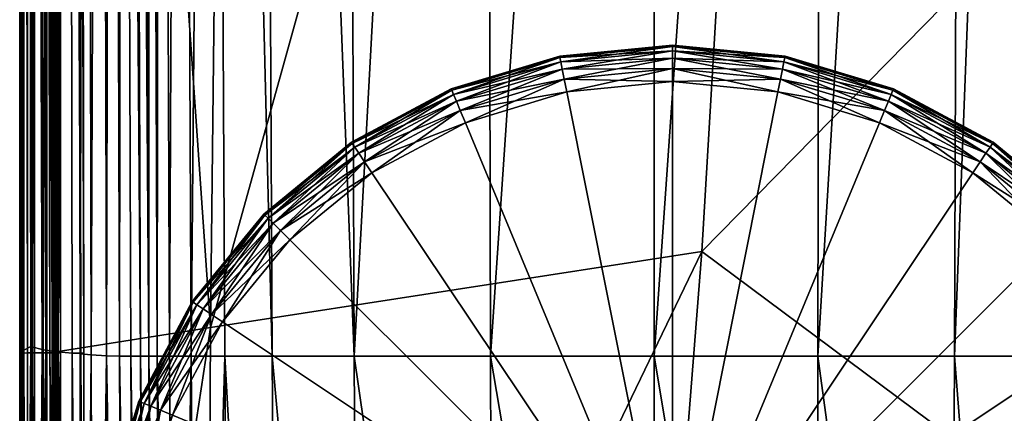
# Model space of a CAD drawing. Header units: millimetres. Extents: x 2387 to 13955, y -4964 to 364.
# Tile 796 of 1056: x 3691 to 3753, y -279 to -254. Entities that reach past the tile are written whole.
import ezdxf

# ---------------------------------------------------------------- set-up
doc = ezdxf.new("R2010")
doc.units = ezdxf.units.MM
doc.header["$MEASUREMENT"] = 0
doc.layers.add('Predefinito', color=7, linetype='Continuous', true_color=0x000000)

# ---------------------------------------------------------------- blocks, each defined once
blk = doc.blocks.new('Blocco 09')
at = {"layer": 'Predefinito'}
for points in [[(278.79, -543.972, 28.581), (278.79, -391.373, 28.692), (278.951, -391.373, 25.322)], [(278.951, -391.373, 25.322), (278.963, -542.59, 25.308), (278.79, -543.972, 28.581)], [(278.79, -391.373, 28.692), (278.79, -543.972, 28.581), (278.79, -543.059, 77.851)], [(278.79, -543.059, 77.851), (278.79, -391.373, 77.874), (278.79, -391.373, 28.692)], [(278.79, -391.373, 218.873), (278.79, -391.373, 77.874), (278.79, -543.059, 77.851)], [(278.79, -543.059, 77.851), (278.79, -542.74, 218.876), (278.79, -391.373, 218.873)], [(278.854, -391.373, 360.752), (278.79, -391.373, 218.873), (278.79, -542.74, 218.876)], [(278.79, -542.74, 218.876), (278.855, -542.723, 360.754), (278.854, -391.373, 360.752)], [(279.048, -542.717, 412.58), (279.043, -391.373, 412.577), (278.854, -391.373, 360.752)], [(278.854, -391.373, 360.752), (278.855, -542.723, 360.754), (279.048, -542.717, 412.58)], [(278.963, -542.59, 25.308), (278.951, -391.373, 25.322), (279.434, -391.373, 21.762)], [(279.434, -391.373, 21.762), (279.481, -542.302, 21.786), (278.963, -542.59, 25.308)], [(279.043, -391.373, 412.577), (279.048, -542.717, 412.58), (279.287, -542.716, 417.723)], [(279.287, -542.716, 417.723), (279.279, -391.373, 417.718), (279.043, -391.373, 412.577)], [(279.487, -542.714, 419.552), (279.478, -391.373, 419.546), (279.279, -391.373, 417.718)], [(279.279, -391.373, 417.718), (279.287, -542.716, 417.723), (279.487, -542.714, 419.552)], [(279.481, -542.302, 21.786), (279.434, -391.373, 21.762), (280.158, -391.373, 18.714)], [(279.478, -391.373, 419.546), (279.487, -542.714, 419.552), (279.585, -542.713, 419.73)], [(279.585, -542.713, 419.73), (279.576, -391.373, 419.724), (279.478, -391.373, 419.546)], [(279.726, -542.716, 423.288), (279.709, -391.373, 423.277), (279.48, -391.373, 420.853)], [(279.48, -391.373, 420.853), (279.491, -542.715, 420.861), (279.726, -542.716, 423.288)], [(279.48, -391.373, 420.853), (279.506, -391.373, 419.914), (279.515, -542.714, 419.921)], [(279.515, -542.714, 419.921), (279.491, -542.715, 420.861), (279.48, -391.373, 420.853)], [(280.158, -391.373, 18.714), (280.259, -542.519, 18.728), (279.481, -542.302, 21.786)], [(279.506, -391.373, 419.914), (279.576, -391.373, 419.724), (279.585, -542.713, 419.73)], [(279.585, -542.713, 419.73), (279.515, -542.714, 419.921), (279.506, -391.373, 419.914)], [(279.709, -391.373, 423.277), (279.726, -542.716, 423.288), (280.207, -542.713, 425.668)], [(280.207, -542.713, 425.668), (280.186, -391.373, 425.653), (279.709, -391.373, 423.277)], [(280.259, -542.519, 18.728), (280.158, -391.373, 18.714), (281.042, -391.373, 16.88)], [(280.924, -542.705, 426.468), (280.901, -391.373, 426.453), (280.186, -391.373, 425.653)], [(280.186, -391.373, 425.653), (280.207, -542.713, 425.668), (280.924, -542.705, 426.468)], [(281.042, -391.373, 16.88), (281.209, -542.651, 16.845), (280.259, -542.519, 18.728)], [(280.679, -542.715, 440.614), (280.389, -391.373, 440.572), (280.836, -391.373, 435.532)], [(280.389, -391.373, 440.572), (280.679, -542.715, 440.614), (290.774, -541.116, 479.789)], [(290.774, -541.116, 479.789), (292.447, -393.735, 489.194), (280.389, -391.373, 440.572)], [(280.502, -542.715, 430.046), (280.471, -391.373, 430.025), (280.406, -391.373, 427.602)], [(280.406, -391.373, 427.602), (280.431, -542.713, 427.619), (280.502, -542.715, 430.046)], [(280.406, -391.373, 427.602), (280.924, -391.373, 426.663), (280.948, -542.705, 426.677)], [(280.948, -542.705, 426.677), (280.431, -542.713, 427.619), (280.406, -391.373, 427.602)], [(280.471, -391.373, 430.025), (280.502, -542.715, 430.046), (280.823, -542.715, 432.463)], [(280.823, -542.715, 432.463), (280.788, -391.373, 432.439), (280.471, -391.373, 430.025)], [(280.836, -391.373, 435.532), (280.938, -542.715, 435.562), (280.679, -542.715, 440.614)], [(281.06, -542.713, 433.374), (281.022, -391.373, 433.348), (280.788, -391.373, 432.439)], [(280.788, -391.373, 432.439), (280.823, -542.715, 432.463), (281.06, -542.713, 433.374)], [(280.836, -391.373, 435.532), (281.078, -391.373, 433.714), (281.116, -542.713, 433.739)], [(281.116, -542.713, 433.739), (280.938, -542.715, 435.562), (280.836, -391.373, 435.532)], [(280.901, -391.373, 426.453), (280.924, -542.705, 426.468), (281.346, -542.7, 426.526)], [(281.346, -542.7, 426.526), (281.324, -391.373, 426.512), (280.901, -391.373, 426.453)], [(280.924, -391.373, 426.663), (281.324, -391.373, 426.512), (281.346, -542.7, 426.526)], [(281.346, -542.7, 426.526), (280.948, -542.705, 426.677), (280.924, -391.373, 426.663)], [(281.022, -391.373, 433.348), (281.06, -542.713, 433.374), (281.171, -542.712, 433.544)], [(281.171, -542.712, 433.544), (281.133, -391.373, 433.518), (281.022, -391.373, 433.348)], [(281.209, -542.651, 16.845), (281.042, -391.373, 16.88), (281.862, -391.373, 16.035)], [(281.078, -391.373, 433.714), (281.133, -391.373, 433.518), (281.171, -542.712, 433.544)], [(281.171, -542.712, 433.544), (281.116, -542.713, 433.739), (281.078, -391.373, 433.714)], [(281.862, -391.373, 16.035), (282.081, -542.717, 15.949), (281.209, -542.651, 16.845)], [(281.862, -391.373, 16.035), (282.39, -391.372, 15.954), (282.625, -542.737, 15.851)], [(282.625, -542.737, 15.851), (282.081, -542.717, 15.949), (281.862, -391.373, 16.035)], [(282.625, -542.737, 15.851), (282.39, -391.372, 15.954), (282.344, -391.373, 15.422)], [(282.599, -542.762, 15.301), (282.344, -391.373, 15.422), (282.973, -391.373, 14.427)], [(282.344, -391.373, 15.422), (282.599, -542.762, 15.301), (282.625, -542.737, 15.851)], [(282.39, -391.372, 15.954), (282.581, -391.372, 16.104), (282.815, -542.735, 16.002)], [(282.815, -542.735, 16.002), (282.625, -542.737, 15.851), (282.39, -391.372, 15.954)], [(282.39, -391.372, 15.954), (282.625, -542.737, 15.851), (282.815, -542.735, 16.002)], [(282.815, -542.735, 16.002), (282.581, -391.372, 16.104), (282.39, -391.372, 15.954)], [(282.973, -391.373, 14.427), (283.28, -542.83, 14.254), (282.599, -542.762, 15.301)], [(283.28, -542.83, 14.254), (282.973, -391.373, 14.427), (283.865, -391.373, 13.481)], [(283.865, -391.373, 13.481), (284.246, -542.898, 13.262), (283.28, -542.83, 14.254)], [(284.246, -542.898, 13.262), (283.865, -391.373, 13.481), (284.612, -391.373, 13.096)], [(284.612, -391.373, 13.096), (285.072, -542.921, 12.874), (284.246, -542.898, 13.262)], [(285.072, -542.921, 12.874), (284.612, -391.373, 13.096), (285.257, -391.373, 13.052)], [(285.257, -391.373, 13.052), (285.777, -542.921, 12.853), (285.072, -542.921, 12.874)], [(285.257, -391.373, 13.052), (285.843, -391.373, 13.132), (286.378, -542.92, 12.957)], [(286.378, -542.92, 12.957), (285.777, -542.921, 12.853), (285.257, -391.373, 13.052)], [(285.843, -391.373, 13.132), (286.381, -391.373, 13.16), (286.914, -542.92, 13.01)], [(286.914, -542.92, 13.01), (286.378, -542.92, 12.957), (285.843, -391.373, 13.132)], [(286.914, -542.92, 13.01), (286.381, -391.373, 13.16), (286.882, -391.373, 12.961)], [(287.424, -542.921, 12.836), (286.882, -391.373, 12.961), (287.621, -391.373, 12.668)], [(286.882, -391.373, 12.961), (287.424, -542.921, 12.836), (286.914, -542.92, 13.01)], [(287.621, -391.373, 12.668), (288.21, -542.922, 12.572), (287.424, -542.921, 12.836)], [(288.21, -542.922, 12.572), (287.621, -391.373, 12.668), (288.876, -391.373, 12.411)], [(288.876, -391.373, 12.411), (289.576, -542.924, 12.359), (288.21, -542.922, 12.572)], [(289.576, -542.924, 12.359), (288.876, -391.373, 12.411), (290.894, -391.373, 12.231)], [(290.894, -391.373, 12.231), (291.675, -542.925, 12.218), (289.576, -542.924, 12.359)], [(290.894, -391.373, 12.231), (293.921, -391.373, 12.172), (294.661, -542.925, 12.172)], [(294.661, -542.925, 12.172), (291.675, -542.925, 12.218), (290.894, -391.373, 12.231)], [(293.921, -391.373, 12.172), (299.218, -391.373, 12.172), (299.806, -542.925, 12.172)], [(299.806, -542.925, 12.172), (294.661, -542.925, 12.172), (293.921, -391.373, 12.172)], [(299.806, -542.925, 12.172), (299.218, -391.373, 12.172), (308.047, -391.373, 12.172)], [(308.047, -391.373, 12.172), (308.381, -542.925, 12.172), (299.806, -542.925, 12.172)], [(308.381, -542.925, 12.172), (308.047, -391.373, 12.172), (318.642, -391.373, 12.172)], [(318.642, -391.373, 12.172), (318.672, -542.925, 12.172), (308.381, -542.925, 12.172)], [(318.672, -542.925, 12.172), (318.642, -391.373, 12.172), (329.237, -391.373, 12.172)], [(329.237, -391.373, 12.172), (328.962, -542.925, 12.172), (318.672, -542.925, 12.172)], [(328.962, -542.925, 12.172), (329.237, -391.373, 12.172), (338.066, -391.373, 12.172)], [(338.066, -391.373, 12.172), (337.537, -542.925, 12.172), (328.962, -542.925, 12.172)], [(343.364, -391.373, 12.172), (342.683, -542.925, 12.172), (337.537, -542.925, 12.172)], [(337.537, -542.925, 12.172), (338.066, -391.373, 12.172), (343.364, -391.373, 12.172)], [(329.719, -400.819, 621.76), (292.447, -393.735, 489.194), (290.774, -541.116, 479.789)], [(290.774, -541.116, 479.789), (321.661, -536.32, 583.981), (329.719, -400.819, 621.76)], [(354.286, -503.06, 704.712), (329.719, -400.819, 621.76), (321.661, -536.32, 583.981)], [(321.661, -536.32, 583.981), (355.409, -561.502, 693.864), (354.286, -503.06, 704.712)], [(290.49, -601.114, 473.503), (316.987, -595.86, 558.749), (321.661, -536.32, 583.981)], [(321.661, -536.32, 583.981), (290.774, -541.116, 479.789), (290.49, -601.114, 473.503)], [(355.409, -561.502, 693.864), (321.661, -536.32, 583.981), (316.987, -595.86, 558.749)], [(290.774, -541.116, 479.789), (280.679, -542.715, 440.614), (281.395, -602.865, 440.638)], [(281.395, -602.865, 440.638), (290.49, -601.114, 473.503), (290.774, -541.116, 479.789)], [(278.79, -607.893, 28.221), (278.79, -543.972, 28.581), (278.963, -542.59, 25.308)], [(278.963, -542.59, 25.308), (278.97, -602.365, 25.226), (278.79, -607.893, 28.221)], [(278.79, -602.965, 218.878), (278.855, -602.897, 360.754), (278.855, -542.723, 360.754)], [(278.855, -542.723, 360.754), (278.79, -542.74, 218.876), (278.79, -602.965, 218.878)], [(278.79, -604.242, 77.763), (278.79, -602.965, 218.878), (278.79, -542.74, 218.876)], [(278.79, -542.74, 218.876), (278.79, -543.059, 77.851), (278.79, -604.242, 77.763)], [(279.051, -602.872, 412.582), (279.048, -542.717, 412.58), (278.855, -542.723, 360.754)], [(278.855, -542.723, 360.754), (278.855, -602.897, 360.754), (279.051, -602.872, 412.582)], [(278.97, -602.365, 25.226), (278.963, -542.59, 25.308), (279.481, -542.302, 21.786)], [(279.481, -542.302, 21.786), (279.508, -601.213, 21.8), (278.97, -602.365, 25.226)], [(279.291, -602.868, 417.726), (279.287, -542.716, 417.723), (279.048, -542.717, 412.58)], [(279.048, -542.717, 412.58), (279.051, -602.872, 412.582), (279.291, -602.868, 417.726)], [(279.487, -542.714, 419.552), (279.287, -542.716, 417.723), (279.291, -602.868, 417.726)], [(279.291, -602.868, 417.726), (279.492, -602.861, 419.556), (279.487, -542.714, 419.552)], [(279.508, -601.213, 21.8), (279.481, -542.302, 21.786), (280.259, -542.519, 18.728)], [(279.585, -542.713, 419.73), (279.487, -542.714, 419.552), (279.492, -602.861, 419.556)], [(279.491, -542.715, 420.861), (279.515, -542.714, 419.921), (279.521, -602.861, 419.924)], [(279.726, -542.716, 423.288), (279.491, -542.715, 420.861), (279.498, -602.867, 420.865)], [(279.521, -602.861, 419.924), (279.498, -602.867, 420.865), (279.491, -542.715, 420.861)], [(279.492, -602.861, 419.556), (279.59, -602.857, 419.733), (279.585, -542.713, 419.73)], [(279.498, -602.867, 420.865), (279.735, -602.869, 423.294), (279.726, -542.716, 423.288)], [(280.259, -542.519, 18.728), (280.316, -602.08, 18.736), (279.508, -601.213, 21.8)], [(279.515, -542.714, 419.921), (279.585, -542.713, 419.73), (279.59, -602.857, 419.733)], [(279.59, -602.857, 419.733), (279.521, -602.861, 419.924), (279.515, -542.714, 419.921)], [(280.207, -542.713, 425.668), (279.726, -542.716, 423.288), (279.735, -602.869, 423.294)], [(279.735, -602.869, 423.294), (280.219, -602.858, 425.676), (280.207, -542.713, 425.668)], [(280.924, -542.705, 426.468), (280.207, -542.713, 425.668), (280.219, -602.858, 425.676)], [(280.219, -602.858, 425.676), (280.935, -602.827, 426.477), (280.924, -542.705, 426.468)], [(281.303, -602.608, 16.825), (280.316, -602.08, 18.736), (280.259, -542.519, 18.728)], [(280.259, -542.519, 18.728), (281.209, -542.651, 16.845), (281.303, -602.608, 16.825)], [(280.431, -542.713, 427.619), (280.948, -542.705, 426.677), (280.96, -602.827, 426.686)], [(280.502, -542.715, 430.046), (280.431, -542.713, 427.619), (280.446, -602.857, 427.629)], [(280.96, -602.827, 426.686), (280.446, -602.857, 427.629), (280.431, -542.713, 427.619)], [(280.446, -602.857, 427.629), (280.519, -602.867, 430.058), (280.502, -542.715, 430.046)], [(280.823, -542.715, 432.463), (280.502, -542.715, 430.046), (280.519, -602.867, 430.058)], [(280.519, -602.867, 430.058), (280.844, -602.864, 432.477), (280.823, -542.715, 432.463)], [(281.133, -602.864, 435.579), (281.395, -602.865, 440.638), (280.679, -542.715, 440.614)], [(280.679, -542.715, 440.614), (280.938, -542.715, 435.562), (281.133, -602.864, 435.579)], [(281.06, -542.713, 433.374), (280.823, -542.715, 432.463), (280.844, -602.864, 432.477)], [(280.844, -602.864, 432.477), (281.081, -602.857, 433.388), (281.06, -542.713, 433.374)], [(281.346, -542.7, 426.526), (280.924, -542.705, 426.468), (280.935, -602.827, 426.477)], [(280.935, -602.827, 426.477), (281.357, -602.807, 426.534), (281.346, -542.7, 426.526)], [(280.938, -542.715, 435.562), (281.116, -542.713, 433.739), (281.138, -602.857, 433.753)], [(281.138, -602.857, 433.753), (281.133, -602.864, 435.579), (280.938, -542.715, 435.562)], [(280.948, -542.705, 426.677), (281.346, -542.7, 426.526), (281.357, -602.807, 426.534)], [(281.357, -602.807, 426.534), (280.96, -602.827, 426.686), (280.948, -542.705, 426.677)], [(281.171, -542.712, 433.544), (281.06, -542.713, 433.374), (281.081, -602.857, 433.388)], [(281.081, -602.857, 433.388), (281.192, -602.853, 433.558), (281.171, -542.712, 433.544)], [(281.116, -542.713, 433.739), (281.171, -542.712, 433.544), (281.192, -602.853, 433.558)], [(281.192, -602.853, 433.558), (281.138, -602.857, 433.753), (281.116, -542.713, 433.739)], [(282.205, -602.875, 15.899), (281.303, -602.608, 16.825), (281.209, -542.651, 16.845)], [(281.209, -542.651, 16.845), (282.081, -542.717, 15.949), (282.205, -602.875, 15.899)], [(282.761, -602.956, 15.79), (282.205, -602.875, 15.899), (282.081, -542.717, 15.949)], [(282.081, -542.717, 15.949), (282.625, -542.737, 15.851), (282.761, -602.956, 15.79)], [(282.625, -542.737, 15.851), (282.599, -542.762, 15.301), (282.744, -603.055, 15.232)], [(282.625, -542.737, 15.851), (282.815, -542.735, 16.002), (282.952, -602.95, 15.94)], [(282.815, -542.735, 16.002), (282.625, -542.737, 15.851), (282.761, -602.956, 15.79)], [(282.952, -602.95, 15.94), (282.761, -602.956, 15.79), (282.625, -542.737, 15.851)], [(282.744, -603.055, 15.232), (282.761, -602.956, 15.79), (282.625, -542.737, 15.851)], [(282.761, -602.956, 15.79), (282.952, -602.95, 15.94), (282.815, -542.735, 16.002)], [(278.79, -607.893, 28.221), (278.79, -604.242, 77.763), (278.79, -543.059, 77.851)], [(278.79, -543.059, 77.851), (278.79, -543.972, 28.581), (278.79, -607.893, 28.221)], [(282.744, -603.055, 15.232), (282.599, -542.762, 15.301), (283.28, -542.83, 14.254)], [(283.28, -542.83, 14.254), (283.455, -603.327, 14.156), (282.744, -603.055, 15.232)], [(283.455, -603.327, 14.156), (283.28, -542.83, 14.254), (284.246, -542.898, 13.262)], [(284.246, -542.898, 13.262), (284.463, -603.597, 13.137), (283.455, -603.327, 14.156)], [(285.334, -603.688, 12.749), (284.463, -603.597, 13.137), (284.246, -542.898, 13.262)], [(284.246, -542.898, 13.262), (285.072, -542.921, 12.874), (285.334, -603.688, 12.749)], [(286.073, -603.689, 12.74), (285.334, -603.688, 12.749), (285.072, -542.921, 12.874)], [(285.072, -542.921, 12.874), (285.777, -542.921, 12.853), (286.073, -603.689, 12.74)], [(285.777, -542.921, 12.853), (286.378, -542.92, 12.957), (286.684, -603.685, 12.858)], [(286.684, -603.685, 12.858), (286.073, -603.689, 12.74), (285.777, -542.921, 12.853)], [(287.219, -603.683, 12.925), (286.684, -603.685, 12.858), (286.378, -542.92, 12.957)], [(286.378, -542.92, 12.957), (286.914, -542.92, 13.01), (287.219, -603.683, 12.925)], [(287.733, -603.688, 12.763), (287.219, -603.683, 12.925), (286.914, -542.92, 13.01)], [(286.914, -542.92, 13.01), (287.424, -542.921, 12.836), (287.733, -603.688, 12.763)], [(288.545, -603.695, 12.516), (287.733, -603.688, 12.763), (287.424, -542.921, 12.836)], [(287.424, -542.921, 12.836), (288.21, -542.922, 12.572), (288.545, -603.695, 12.516)], [(288.545, -603.695, 12.516), (288.21, -542.922, 12.572), (289.576, -542.924, 12.359)], [(289.576, -542.924, 12.359), (289.974, -603.701, 12.329), (288.545, -603.695, 12.516)], [(289.974, -603.701, 12.329), (289.576, -542.924, 12.359), (291.675, -542.925, 12.218)], [(291.675, -542.925, 12.218), (292.119, -603.705, 12.211), (289.974, -603.701, 12.329)], [(295.083, -603.706, 12.172), (292.119, -603.705, 12.211), (291.675, -542.925, 12.218)], [(291.675, -542.925, 12.218), (294.661, -542.925, 12.172), (295.083, -603.706, 12.172)], [(300.141, -603.706, 12.172), (295.083, -603.706, 12.172), (294.661, -542.925, 12.172)], [(294.661, -542.925, 12.172), (299.806, -542.925, 12.172), (300.141, -603.706, 12.172)], [(308.572, -603.706, 12.172), (300.141, -603.706, 12.172), (299.806, -542.925, 12.172)], [(299.806, -542.925, 12.172), (308.381, -542.925, 12.172), (308.572, -603.706, 12.172)], [(318.689, -603.706, 12.172), (308.572, -603.706, 12.172), (308.381, -542.925, 12.172)], [(308.381, -542.925, 12.172), (318.672, -542.925, 12.172), (318.689, -603.706, 12.172)], [(328.806, -603.706, 12.172), (318.689, -603.706, 12.172), (318.672, -542.925, 12.172)], [(318.672, -542.925, 12.172), (328.962, -542.925, 12.172), (328.806, -603.706, 12.172)], [(337.236, -603.706, 12.172), (328.806, -603.706, 12.172), (328.962, -542.925, 12.172)], [(328.962, -542.925, 12.172), (337.537, -542.925, 12.172), (337.236, -603.706, 12.172)], [(342.295, -603.706, 12.172), (337.236, -603.706, 12.172), (337.537, -542.925, 12.172)], [(337.537, -542.925, 12.172), (342.683, -542.925, 12.172), (342.295, -603.706, 12.172)]]:
    blk.add_3dface(points, dxfattribs=at)

msp = doc.modelspace()

# ---------------------------------------------------------------- linework, layer by layer
at = {"layer": 'Predefinito'}
for points in [[(3731.88, -255.843, 2), (3724.797, -256.54, 2), (3724.797, -256.54, 6)], [(3724.797, -256.54, 6), (3731.88, -255.843, 6), (3731.88, -255.843, 2)], [(3731.88, -255.843, 6), (3724.797, -256.54, 6), (3724.797, -256.54, 10)], [(3724.797, -256.54, 10), (3731.88, -255.843, 10), (3731.88, -255.843, 6)], [(3724.815, -256.631, 1.28), (3724.797, -256.54, 2), (3731.88, -255.843, 2)], [(3731.88, -255.935, 10.72), (3731.88, -255.843, 10), (3724.797, -256.54, 10)], [(3724.797, -256.54, 10), (3724.815, -256.631, 10.72), (3731.88, -255.935, 10.72)], [(3731.88, -255.843, 2), (3731.88, -255.935, 1.28), (3724.815, -256.631, 1.28)], [(3724.869, -256.902, 0.72), (3724.815, -256.631, 1.28), (3731.88, -255.935, 1.28)], [(3731.88, -256.211, 11.28), (3731.88, -255.935, 10.72), (3724.815, -256.631, 10.72)], [(3724.815, -256.631, 10.72), (3724.869, -256.902, 11.28), (3731.88, -256.211, 11.28)], [(3731.88, -255.935, 1.28), (3731.88, -256.211, 0.72), (3724.869, -256.902, 0.72)], [(3724.959, -257.354, 0.32), (3724.869, -256.902, 0.72), (3731.88, -256.211, 0.72)], [(3731.88, -256.672, 11.68), (3731.88, -256.211, 11.28), (3724.869, -256.902, 11.28)], [(3731.88, -256.211, 0.72), (3731.88, -256.672, 0.32), (3724.959, -257.354, 0.32)], [(3738.963, -256.54, 2), (3731.88, -255.843, 2), (3731.88, -255.843, 6)], [(3731.88, -255.843, 6), (3738.963, -256.54, 6), (3738.963, -256.54, 2)], [(3738.963, -256.54, 6), (3731.88, -255.843, 6), (3731.88, -255.843, 10)], [(3731.88, -255.843, 10), (3738.963, -256.54, 10), (3738.963, -256.54, 6)], [(3731.88, -255.935, 1.28), (3731.88, -255.843, 2), (3738.963, -256.54, 2)], [(3738.945, -256.631, 10.72), (3738.963, -256.54, 10), (3731.88, -255.843, 10)], [(3731.88, -255.843, 10), (3731.88, -255.935, 10.72), (3738.945, -256.631, 10.72)], [(3738.963, -256.54, 2), (3738.945, -256.631, 1.28), (3731.88, -255.935, 1.28)], [(3731.88, -256.211, 0.72), (3731.88, -255.935, 1.28), (3738.945, -256.631, 1.28)], [(3738.891, -256.902, 11.28), (3738.945, -256.631, 10.72), (3731.88, -255.935, 10.72)], [(3731.88, -255.935, 10.72), (3731.88, -256.211, 11.28), (3738.891, -256.902, 11.28)], [(3738.945, -256.631, 1.28), (3738.891, -256.902, 0.72), (3731.88, -256.211, 0.72)], [(3731.88, -256.672, 0.32), (3731.88, -256.211, 0.72), (3738.891, -256.902, 0.72)], [(3738.802, -257.354, 11.68), (3738.891, -256.902, 11.28), (3731.88, -256.211, 11.28)], [(3731.88, -256.211, 11.28), (3731.88, -256.672, 11.68), (3738.802, -257.354, 11.68)], [(3724.797, -256.54, 2), (3717.986, -258.607, 2), (3717.986, -258.607, 6)], [(3717.986, -258.607, 6), (3724.797, -256.54, 6), (3724.797, -256.54, 2)], [(3724.797, -256.54, 6), (3717.986, -258.607, 6), (3717.986, -258.607, 10)], [(3717.986, -258.607, 10), (3724.797, -256.54, 10), (3724.797, -256.54, 6)], [(3718.021, -258.692, 1.28), (3717.986, -258.607, 2), (3724.797, -256.54, 2)], [(3724.815, -256.631, 10.72), (3724.797, -256.54, 10), (3717.986, -258.607, 10)], [(3717.986, -258.607, 10), (3718.021, -258.692, 10.72), (3724.815, -256.631, 10.72)], [(3724.797, -256.54, 2), (3724.815, -256.631, 1.28), (3718.021, -258.692, 1.28)], [(3718.127, -258.947, 0.72), (3718.021, -258.692, 1.28), (3724.815, -256.631, 1.28)], [(3724.869, -256.902, 11.28), (3724.815, -256.631, 10.72), (3718.021, -258.692, 10.72)], [(3724.815, -256.631, 1.28), (3724.869, -256.902, 0.72), (3718.127, -258.947, 0.72)], [(3724.869, -256.902, 11.28), (3724.959, -257.354, 11.68), (3731.88, -256.672, 11.68)], [(3725.085, -257.986, 0.08), (3724.959, -257.354, 0.32), (3731.88, -256.672, 0.32)], [(3731.88, -257.317, 11.92), (3731.88, -256.672, 11.68), (3724.959, -257.354, 11.68)], [(3731.88, -256.672, 0.32), (3731.88, -257.317, 0.08), (3725.085, -257.986, 0.08)], [(3738.891, -256.902, 0.72), (3738.802, -257.354, 0.32), (3731.88, -256.672, 0.32)], [(3731.88, -257.317, 0.08), (3731.88, -256.672, 0.32), (3738.802, -257.354, 0.32)], [(3738.676, -257.986, 11.92), (3738.802, -257.354, 11.68), (3731.88, -256.672, 11.68)], [(3731.88, -256.672, 11.68), (3731.88, -257.317, 11.92), (3738.676, -257.986, 11.92)], [(3738.891, -256.902, 0.72), (3738.945, -256.631, 1.28), (3745.739, -258.692, 1.28)], [(3738.945, -256.631, 10.72), (3738.891, -256.902, 11.28), (3745.633, -258.947, 11.28)], [(3738.945, -256.631, 1.28), (3738.963, -256.54, 2), (3745.774, -258.607, 2)], [(3738.963, -256.54, 10), (3738.945, -256.631, 10.72), (3745.739, -258.692, 10.72)], [(3745.774, -258.607, 2), (3745.739, -258.692, 1.28), (3738.945, -256.631, 1.28)], [(3745.633, -258.947, 11.28), (3745.739, -258.692, 10.72), (3738.945, -256.631, 10.72)], [(3745.774, -258.607, 2), (3738.963, -256.54, 2), (3738.963, -256.54, 6)], [(3738.963, -256.54, 6), (3745.774, -258.607, 6), (3745.774, -258.607, 2)], [(3745.774, -258.607, 6), (3738.963, -256.54, 6), (3738.963, -256.54, 10)], [(3738.963, -256.54, 10), (3745.774, -258.607, 10), (3745.774, -258.607, 6)], [(3745.739, -258.692, 10.72), (3745.774, -258.607, 10), (3738.963, -256.54, 10)], [(3718.021, -258.692, 10.72), (3718.127, -258.947, 11.28), (3724.869, -256.902, 11.28)], [(3718.303, -259.373, 0.32), (3718.127, -258.947, 0.72), (3724.869, -256.902, 0.72)], [(3724.959, -257.354, 11.68), (3724.869, -256.902, 11.28), (3718.127, -258.947, 11.28)], [(3718.127, -258.947, 11.28), (3718.303, -259.373, 11.68), (3724.959, -257.354, 11.68)], [(3724.869, -256.902, 0.72), (3724.959, -257.354, 0.32), (3718.303, -259.373, 0.32)], [(3718.55, -259.968, 0.08), (3718.303, -259.373, 0.32), (3724.959, -257.354, 0.32)], [(3725.085, -257.986, 11.92), (3724.959, -257.354, 11.68), (3718.303, -259.373, 11.68)], [(3724.959, -257.354, 0.32), (3725.085, -257.986, 0.08), (3718.55, -259.968, 0.08)], [(3724.959, -257.354, 11.68), (3725.085, -257.986, 11.92), (3731.88, -257.317, 11.92)], [(3725.246, -258.799), (3725.085, -257.986, 0.08), (3731.88, -257.317, 0.08)], [(3731.88, -258.146, 12), (3731.88, -257.317, 11.92), (3725.085, -257.986, 11.92)], [(3731.88, -257.317, 0.08), (3731.88, -258.146), (3725.246, -258.799)], [(3738.802, -257.354, 0.32), (3738.676, -257.986, 0.08), (3731.88, -257.317, 0.08)], [(3731.88, -258.146), (3731.88, -257.317, 0.08), (3738.676, -257.986, 0.08)], [(3738.514, -258.799, 12), (3738.676, -257.986, 11.92), (3731.88, -257.317, 11.92)], [(3731.88, -257.317, 11.92), (3731.88, -258.146, 12), (3738.514, -258.799, 12)], [(3738.676, -257.986, 0.08), (3738.802, -257.354, 0.32), (3745.457, -259.373, 0.32)], [(3738.802, -257.354, 11.68), (3738.676, -257.986, 11.92), (3745.21, -259.968, 11.92)], [(3738.802, -257.354, 0.32), (3738.891, -256.902, 0.72), (3745.633, -258.947, 0.72)], [(3738.891, -256.902, 11.28), (3738.802, -257.354, 11.68), (3745.457, -259.373, 11.68)], [(3745.633, -258.947, 0.72), (3745.457, -259.373, 0.32), (3738.802, -257.354, 0.32)], [(3745.21, -259.968, 11.92), (3745.457, -259.373, 11.68), (3738.802, -257.354, 11.68)], [(3745.739, -258.692, 1.28), (3745.633, -258.947, 0.72), (3738.891, -256.902, 0.72)], [(3745.457, -259.373, 11.68), (3745.633, -258.947, 11.28), (3738.891, -256.902, 11.28)], [(3718.303, -259.373, 11.68), (3718.55, -259.968, 11.92), (3725.085, -257.986, 11.92)], [(3718.867, -260.734), (3718.55, -259.968, 0.08), (3725.085, -257.986, 0.08)], [(3725.246, -258.799, 12), (3725.085, -257.986, 11.92), (3718.55, -259.968, 11.92)], [(3725.085, -257.986, 0.08), (3725.246, -258.799), (3718.867, -260.734)], [(3725.085, -257.986, 11.92), (3725.246, -258.799, 12), (3731.88, -258.146, 12)], [(3738.676, -257.986, 0.08), (3738.514, -258.799), (3731.88, -258.146)], [(3738.514, -258.799), (3738.676, -257.986, 0.08), (3745.21, -259.968, 0.08)], [(3738.676, -257.986, 11.92), (3738.514, -258.799, 12), (3744.893, -260.734, 12)], [(3745.457, -259.373, 0.32), (3745.21, -259.968, 0.08), (3738.676, -257.986, 0.08)], [(3744.893, -260.734, 12), (3745.21, -259.968, 11.92), (3738.676, -257.986, 11.92)], [(3717.986, -258.607, 2), (3711.709, -261.962, 2), (3711.709, -261.962, 6)], [(3711.709, -261.962, 6), (3717.986, -258.607, 6), (3717.986, -258.607, 2)], [(3717.986, -258.607, 6), (3711.709, -261.962, 6), (3711.709, -261.962, 10)], [(3711.709, -261.962, 10), (3717.986, -258.607, 10), (3717.986, -258.607, 6)], [(3711.76, -262.038, 1.28), (3711.709, -261.962, 2), (3717.986, -258.607, 2)], [(3718.021, -258.692, 10.72), (3717.986, -258.607, 10), (3711.709, -261.962, 10)], [(3717.986, -258.607, 2), (3718.021, -258.692, 1.28), (3711.76, -262.038, 1.28)], [(3725.246, -258.799), (3731.88, -258.146), (3731.88, -292.15)], [(3731.88, -258.146, 12), (3725.246, -258.799, 12), (3731.88, -292.15, 12)], [(3731.88, -258.146), (3738.514, -258.799), (3731.88, -292.15)], [(3738.514, -258.799, 12), (3731.88, -258.146, 12), (3731.88, -292.15, 12)], [(3745.739, -258.692, 1.28), (3745.774, -258.607, 2), (3752.051, -261.962, 2)], [(3745.774, -258.607, 10), (3745.739, -258.692, 10.72), (3752, -262.038, 10.72)], [(3752.051, -261.962, 2), (3745.774, -258.607, 2), (3745.774, -258.607, 6)], [(3745.774, -258.607, 6), (3752.051, -261.962, 6), (3752.051, -261.962, 2)], [(3752.051, -261.962, 6), (3745.774, -258.607, 6), (3745.774, -258.607, 10)], [(3745.774, -258.607, 10), (3752.051, -261.962, 10), (3752.051, -261.962, 6)], [(3752, -262.038, 10.72), (3752.051, -261.962, 10), (3745.774, -258.607, 10)], [(3711.709, -261.962, 10), (3711.76, -262.038, 10.72), (3718.021, -258.692, 10.72)], [(3711.914, -262.268, 0.72), (3711.76, -262.038, 1.28), (3718.021, -258.692, 1.28)], [(3718.127, -258.947, 11.28), (3718.021, -258.692, 10.72), (3711.76, -262.038, 10.72)], [(3711.76, -262.038, 10.72), (3711.914, -262.268, 11.28), (3718.127, -258.947, 11.28)], [(3718.021, -258.692, 1.28), (3718.127, -258.947, 0.72), (3711.914, -262.268, 0.72)], [(3712.17, -262.651, 0.32), (3711.914, -262.268, 0.72), (3718.127, -258.947, 0.72)], [(3718.303, -259.373, 11.68), (3718.127, -258.947, 11.28), (3711.914, -262.268, 11.28)], [(3718.127, -258.947, 0.72), (3718.303, -259.373, 0.32), (3712.17, -262.651, 0.32)], [(3718.55, -259.968, 11.92), (3718.867, -260.734, 12), (3725.246, -258.799, 12)], [(3718.867, -260.734), (3725.246, -258.799), (3731.88, -292.15)], [(3725.246, -258.799, 12), (3718.867, -260.734, 12), (3731.88, -292.15, 12)], [(3738.514, -258.799), (3744.893, -260.734), (3731.88, -292.15)], [(3744.893, -260.734, 12), (3738.514, -258.799, 12), (3731.88, -292.15, 12)], [(3745.21, -259.968, 0.08), (3744.893, -260.734), (3738.514, -258.799)], [(3745.457, -259.373, 0.32), (3745.633, -258.947, 0.72), (3751.846, -262.268, 0.72)], [(3745.633, -258.947, 11.28), (3745.457, -259.373, 11.68), (3751.59, -262.651, 11.68)], [(3745.633, -258.947, 0.72), (3745.739, -258.692, 1.28), (3752, -262.038, 1.28)], [(3745.739, -258.692, 10.72), (3745.633, -258.947, 11.28), (3751.846, -262.268, 11.28)], [(3752, -262.038, 1.28), (3751.846, -262.268, 0.72), (3745.633, -258.947, 0.72)], [(3751.59, -262.651, 11.68), (3751.846, -262.268, 11.28), (3745.633, -258.947, 11.28)], [(3752.051, -261.962, 2), (3752, -262.038, 1.28), (3745.739, -258.692, 1.28)], [(3751.846, -262.268, 11.28), (3752, -262.038, 10.72), (3745.739, -258.692, 10.72)], [(3711.914, -262.268, 11.28), (3712.17, -262.651, 11.68), (3718.303, -259.373, 11.68)], [(3712.528, -263.187, 0.08), (3712.17, -262.651, 0.32), (3718.303, -259.373, 0.32)], [(3718.55, -259.968, 11.92), (3718.303, -259.373, 11.68), (3712.17, -262.651, 11.68)], [(3718.303, -259.373, 0.32), (3718.55, -259.968, 0.08), (3712.528, -263.187, 0.08)], [(3745.21, -259.968, 0.08), (3745.457, -259.373, 0.32), (3751.59, -262.651, 0.32)], [(3745.457, -259.373, 11.68), (3745.21, -259.968, 11.92), (3751.232, -263.187, 11.92)], [(3751.846, -262.268, 0.72), (3751.59, -262.651, 0.32), (3745.457, -259.373, 0.32)], [(3751.232, -263.187, 11.92), (3751.59, -262.651, 11.68), (3745.457, -259.373, 11.68)], [(3712.17, -262.651, 11.68), (3712.528, -263.187, 11.92), (3718.55, -259.968, 11.92)], [(3712.989, -263.877), (3712.528, -263.187, 0.08), (3718.55, -259.968, 0.08)], [(3718.867, -260.734, 12), (3718.55, -259.968, 11.92), (3712.528, -263.187, 11.92)], [(3718.55, -259.968, 0.08), (3718.867, -260.734), (3712.989, -263.877)], [(3744.893, -260.734), (3745.21, -259.968, 0.08), (3751.232, -263.187, 0.08)], [(3745.21, -259.968, 11.92), (3744.893, -260.734, 12), (3750.772, -263.877, 12)], [(3751.59, -262.651, 0.32), (3751.232, -263.187, 0.08), (3745.21, -259.968, 0.08)], [(3750.772, -263.877, 12), (3751.232, -263.187, 11.92), (3745.21, -259.968, 11.92)], [(3712.528, -263.187, 11.92), (3712.989, -263.877, 12), (3718.867, -260.734, 12)], [(3712.989, -263.877), (3718.867, -260.734), (3731.88, -292.15)], [(3718.867, -260.734, 12), (3712.989, -263.877, 12), (3731.88, -292.15, 12)], [(3744.893, -260.734), (3750.772, -263.877), (3731.88, -292.15)], [(3750.772, -263.877, 12), (3744.893, -260.734, 12), (3731.88, -292.15, 12)], [(3751.232, -263.187, 0.08), (3750.772, -263.877), (3744.893, -260.734)], [(3711.709, -261.962, 2), (3706.207, -266.477, 2), (3706.207, -266.477, 6)], [(3706.207, -266.477, 6), (3711.709, -261.962, 6), (3711.709, -261.962, 2)], [(3711.709, -261.962, 6), (3706.207, -266.477, 6), (3706.207, -266.477, 10)], [(3706.207, -266.477, 10), (3711.709, -261.962, 10), (3711.709, -261.962, 6)], [(3706.272, -266.542, 1.28), (3706.207, -266.477, 2), (3711.709, -261.962, 2)], [(3711.76, -262.038, 10.72), (3711.709, -261.962, 10), (3706.207, -266.477, 10)], [(3706.207, -266.477, 10), (3706.272, -266.542, 10.72), (3711.76, -262.038, 10.72)], [(3711.709, -261.962, 2), (3711.76, -262.038, 1.28), (3706.272, -266.542, 1.28)], [(3706.468, -266.737, 0.72), (3706.272, -266.542, 1.28), (3711.76, -262.038, 1.28)], [(3711.914, -262.268, 11.28), (3711.76, -262.038, 10.72), (3706.272, -266.542, 10.72)], [(3706.272, -266.542, 10.72), (3706.468, -266.737, 11.28), (3711.914, -262.268, 11.28)], [(3711.76, -262.038, 1.28), (3711.914, -262.268, 0.72), (3706.468, -266.737, 0.72)], [(3706.794, -267.063, 0.32), (3706.468, -266.737, 0.72), (3711.914, -262.268, 0.72)], [(3712.17, -262.651, 11.68), (3711.914, -262.268, 11.28), (3706.468, -266.737, 11.28)], [(3711.914, -262.268, 0.72), (3712.17, -262.651, 0.32), (3706.794, -267.063, 0.32)], [(3751.59, -262.651, 0.32), (3751.846, -262.268, 0.72), (3757.292, -266.737, 0.72)], [(3751.846, -262.268, 11.28), (3751.59, -262.651, 11.68), (3756.967, -267.063, 11.68)], [(3751.846, -262.268, 0.72), (3752, -262.038, 1.28), (3757.488, -266.542, 1.28)], [(3752, -262.038, 10.72), (3751.846, -262.268, 11.28), (3757.292, -266.737, 11.28)], [(3757.488, -266.542, 1.28), (3757.292, -266.737, 0.72), (3751.846, -262.268, 0.72)], [(3756.967, -267.063, 11.68), (3757.292, -266.737, 11.28), (3751.846, -262.268, 11.28)], [(3752, -262.038, 1.28), (3752.051, -261.962, 2), (3757.553, -266.477, 2)], [(3752.051, -261.962, 10), (3752, -262.038, 10.72), (3757.488, -266.542, 10.72)], [(3757.553, -266.477, 2), (3757.488, -266.542, 1.28), (3752, -262.038, 1.28)], [(3757.292, -266.737, 11.28), (3757.488, -266.542, 10.72), (3752, -262.038, 10.72)], [(3757.553, -266.477, 2), (3752.051, -261.962, 2), (3752.051, -261.962, 6)], [(3752.051, -261.962, 6), (3757.553, -266.477, 6), (3757.553, -266.477, 2)], [(3757.553, -266.477, 6), (3752.051, -261.962, 6), (3752.051, -261.962, 10)], [(3752.051, -261.962, 10), (3757.553, -266.477, 10), (3757.553, -266.477, 6)], [(3757.488, -266.542, 10.72), (3757.553, -266.477, 10), (3752.051, -261.962, 10)], [(3706.468, -266.737, 11.28), (3706.794, -267.063, 11.68), (3712.17, -262.651, 11.68)], [(3707.25, -267.519, 0.08), (3706.794, -267.063, 0.32), (3712.17, -262.651, 0.32)], [(3712.528, -263.187, 11.92), (3712.17, -262.651, 11.68), (3706.794, -267.063, 11.68)], [(3712.17, -262.651, 0.32), (3712.528, -263.187, 0.08), (3707.25, -267.519, 0.08)], [(3751.232, -263.187, 0.08), (3751.59, -262.651, 0.32), (3756.967, -267.063, 0.32)], [(3751.59, -262.651, 11.68), (3751.232, -263.187, 11.92), (3756.511, -267.519, 11.92)], [(3757.292, -266.737, 0.72), (3756.967, -267.063, 0.32), (3751.59, -262.651, 0.32)], [(3756.511, -267.519, 11.92), (3756.967, -267.063, 11.68), (3751.59, -262.651, 11.68)], [(3706.794, -267.063, 11.68), (3707.25, -267.519, 11.92), (3712.528, -263.187, 11.92)], [(3707.836, -268.105), (3707.25, -267.519, 0.08), (3712.528, -263.187, 0.08)], [(3712.989, -263.877, 12), (3712.528, -263.187, 11.92), (3707.25, -267.519, 11.92)], [(3712.528, -263.187, 0.08), (3712.989, -263.877), (3707.836, -268.105)], [(3750.772, -263.877), (3751.232, -263.187, 0.08), (3756.511, -267.519, 0.08)], [(3751.232, -263.187, 11.92), (3750.772, -263.877, 12), (3755.924, -268.105, 12)], [(3756.967, -267.063, 0.32), (3756.511, -267.519, 0.08), (3751.232, -263.187, 0.08)], [(3755.924, -268.105, 12), (3756.511, -267.519, 11.92), (3751.232, -263.187, 11.92)], [(3707.25, -267.519, 11.92), (3707.836, -268.105, 12), (3712.989, -263.877, 12)], [(3707.836, -268.105), (3712.989, -263.877), (3731.88, -292.15)], [(3712.989, -263.877, 12), (3707.836, -268.105, 12), (3731.88, -292.15, 12)], [(3750.772, -263.877), (3755.924, -268.105), (3731.88, -292.15)], [(3755.924, -268.105, 12), (3750.772, -263.877, 12), (3731.88, -292.15, 12)], [(3756.511, -267.519, 0.08), (3755.924, -268.105), (3750.772, -263.877)], [(3706.207, -266.477, 2), (3701.692, -271.979, 2), (3701.692, -271.979, 6)], [(3701.692, -271.979, 6), (3706.207, -266.477, 6), (3706.207, -266.477, 2)], [(3706.207, -266.477, 6), (3701.692, -271.979, 6), (3701.692, -271.979, 10)], [(3701.692, -271.979, 10), (3706.207, -266.477, 10), (3706.207, -266.477, 6)], [(3701.769, -272.03, 1.28), (3701.692, -271.979, 2), (3706.207, -266.477, 2)], [(3706.272, -266.542, 10.72), (3706.207, -266.477, 10), (3701.692, -271.979, 10)], [(3701.692, -271.979, 10), (3701.769, -272.03, 10.72), (3706.272, -266.542, 10.72)], [(3706.207, -266.477, 2), (3706.272, -266.542, 1.28), (3701.769, -272.03, 1.28)], [(3701.998, -272.183, 0.72), (3701.769, -272.03, 1.28), (3706.272, -266.542, 1.28)], [(3706.468, -266.737, 11.28), (3706.272, -266.542, 10.72), (3701.769, -272.03, 10.72)], [(3706.272, -266.542, 1.28), (3706.468, -266.737, 0.72), (3701.998, -272.183, 0.72)], [(3701.769, -272.03, 10.72), (3701.998, -272.183, 11.28), (3706.468, -266.737, 11.28)], [(3702.381, -272.439, 0.32), (3701.998, -272.183, 0.72), (3706.468, -266.737, 0.72)], [(3706.794, -267.063, 11.68), (3706.468, -266.737, 11.28), (3701.998, -272.183, 11.28)], [(3701.998, -272.183, 11.28), (3702.381, -272.439, 11.68), (3706.794, -267.063, 11.68)], [(3706.468, -266.737, 0.72), (3706.794, -267.063, 0.32), (3702.381, -272.439, 0.32)], [(3702.918, -272.798, 0.08), (3702.381, -272.439, 0.32), (3706.794, -267.063, 0.32)], [(3707.25, -267.519, 11.92), (3706.794, -267.063, 11.68), (3702.381, -272.439, 11.68)], [(3706.794, -267.063, 0.32), (3707.25, -267.519, 0.08), (3702.918, -272.798, 0.08)], [(3702.381, -272.439, 11.68), (3702.918, -272.798, 11.92), (3707.25, -267.519, 11.92)], [(3703.607, -273.258), (3702.918, -272.798, 0.08), (3707.25, -267.519, 0.08)], [(3707.836, -268.105, 12), (3707.25, -267.519, 11.92), (3702.918, -272.798, 11.92)], [(3707.25, -267.519, 0.08), (3707.836, -268.105), (3703.607, -273.258)], [(3702.918, -272.798, 11.92), (3703.607, -273.258, 12), (3707.836, -268.105, 12)], [(3703.607, -273.258), (3707.836, -268.105), (3731.88, -292.15)], [(3707.836, -268.105, 12), (3703.607, -273.258, 12), (3731.88, -292.15, 12)], [(3755.924, -268.105), (3760.153, -273.258), (3731.88, -292.15)], [(3760.153, -273.258, 12), (3755.924, -268.105, 12), (3731.88, -292.15, 12)], [(3701.692, -271.979, 2), (3698.337, -278.256, 2), (3698.337, -278.256, 6)], [(3698.337, -278.256, 6), (3701.692, -271.979, 6), (3701.692, -271.979, 2)], [(3701.692, -271.979, 6), (3698.337, -278.256, 6), (3698.337, -278.256, 10)], [(3698.337, -278.256, 10), (3701.692, -271.979, 10), (3701.692, -271.979, 6)], [(3698.422, -278.291, 1.28), (3698.337, -278.256, 2), (3701.692, -271.979, 2)], [(3701.769, -272.03, 10.72), (3701.692, -271.979, 10), (3698.337, -278.256, 10)], [(3698.337, -278.256, 10), (3698.422, -278.291, 10.72), (3701.769, -272.03, 10.72)], [(3701.692, -271.979, 2), (3701.769, -272.03, 1.28), (3698.422, -278.291, 1.28)], [(3698.677, -278.397, 0.72), (3698.422, -278.291, 1.28), (3701.769, -272.03, 1.28)], [(3701.998, -272.183, 11.28), (3701.769, -272.03, 10.72), (3698.422, -278.291, 10.72)], [(3698.422, -278.291, 10.72), (3698.677, -278.397, 11.28), (3701.998, -272.183, 11.28)], [(3701.769, -272.03, 1.28), (3701.998, -272.183, 0.72), (3698.677, -278.397, 0.72)], [(3699.103, -278.573, 0.32), (3698.677, -278.397, 0.72), (3701.998, -272.183, 0.72)], [(3702.381, -272.439, 11.68), (3701.998, -272.183, 11.28), (3698.677, -278.397, 11.28)], [(3701.998, -272.183, 0.72), (3702.381, -272.439, 0.32), (3699.103, -278.573, 0.32)], [(3698.677, -278.397, 11.28), (3699.103, -278.573, 11.68), (3702.381, -272.439, 11.68)], [(3699.699, -278.82, 0.08), (3699.103, -278.573, 0.32), (3702.381, -272.439, 0.32)], [(3702.918, -272.798, 11.92), (3702.381, -272.439, 11.68), (3699.103, -278.573, 11.68)], [(3699.103, -278.573, 11.68), (3699.699, -278.82, 11.92), (3702.918, -272.798, 11.92)], [(3702.381, -272.439, 0.32), (3702.918, -272.798, 0.08), (3699.699, -278.82, 0.08)], [(3700.465, -279.137), (3699.699, -278.82, 0.08), (3702.918, -272.798, 0.08)], [(3703.607, -273.258, 12), (3702.918, -272.798, 11.92), (3699.699, -278.82, 11.92)], [(3702.918, -272.798, 0.08), (3703.607, -273.258), (3700.465, -279.137)], [(3699.699, -278.82, 11.92), (3700.465, -279.137, 12), (3703.607, -273.258, 12)], [(3700.465, -279.137), (3703.607, -273.258), (3731.88, -292.15)], [(3703.607, -273.258, 12), (3700.465, -279.137, 12), (3731.88, -292.15, 12)], [(3760.153, -273.258), (3763.295, -279.137), (3731.88, -292.15)], [(3763.295, -279.137, 12), (3760.153, -273.258, 12), (3731.88, -292.15, 12)], [(3698.337, -278.256, 2), (3696.271, -285.067, 2), (3696.271, -285.067, 6)], [(3696.271, -285.067, 6), (3698.337, -278.256, 6), (3698.337, -278.256, 2)], [(3698.337, -278.256, 6), (3696.271, -285.067, 6), (3696.271, -285.067, 10)], [(3696.271, -285.067, 10), (3698.337, -278.256, 10), (3698.337, -278.256, 6)], [(3696.361, -285.085, 1.28), (3696.271, -285.067, 2), (3698.337, -278.256, 2)], [(3698.422, -278.291, 10.72), (3698.337, -278.256, 10), (3696.271, -285.067, 10)], [(3696.271, -285.067, 10), (3696.361, -285.085, 10.72), (3698.422, -278.291, 10.72)], [(3698.337, -278.256, 2), (3698.422, -278.291, 1.28), (3696.361, -285.085, 1.28)], [(3696.632, -285.138, 0.72), (3696.361, -285.085, 1.28), (3698.422, -278.291, 1.28)], [(3698.677, -278.397, 11.28), (3698.422, -278.291, 10.72), (3696.361, -285.085, 10.72)], [(3696.361, -285.085, 10.72), (3696.632, -285.138, 11.28), (3698.677, -278.397, 11.28)], [(3698.422, -278.291, 1.28), (3698.677, -278.397, 0.72), (3696.632, -285.138, 0.72)], [(3697.084, -285.228, 0.32), (3696.632, -285.138, 0.72), (3698.677, -278.397, 0.72)], [(3699.103, -278.573, 11.68), (3698.677, -278.397, 11.28), (3696.632, -285.138, 11.28)], [(3698.677, -278.397, 0.72), (3699.103, -278.573, 0.32), (3697.084, -285.228, 0.32)], [(3696.632, -285.138, 11.28), (3697.084, -285.228, 11.68), (3699.103, -278.573, 11.68)], [(3697.717, -285.354, 0.08), (3697.084, -285.228, 0.32), (3699.103, -278.573, 0.32)], [(3699.699, -278.82, 11.92), (3699.103, -278.573, 11.68), (3697.084, -285.228, 11.68)], [(3697.084, -285.228, 11.68), (3697.717, -285.354, 11.92), (3699.699, -278.82, 11.92)], [(3699.103, -278.573, 0.32), (3699.699, -278.82, 0.08), (3697.717, -285.354, 0.08)], [(3698.53, -285.516), (3697.717, -285.354, 0.08), (3699.699, -278.82, 0.08)], [(3700.465, -279.137, 12), (3699.699, -278.82, 11.92), (3697.717, -285.354, 11.92)], [(3699.699, -278.82, 0.08), (3700.465, -279.137), (3698.53, -285.516)]]:
    msp.add_3dface(points, dxfattribs=at)

# ---------------------------------------------------------------- block references
msp.add_blockref('Blocco 09', (3412.066, 267.493), dxfattribs=at)

doc.saveas('drawing.dxf')
